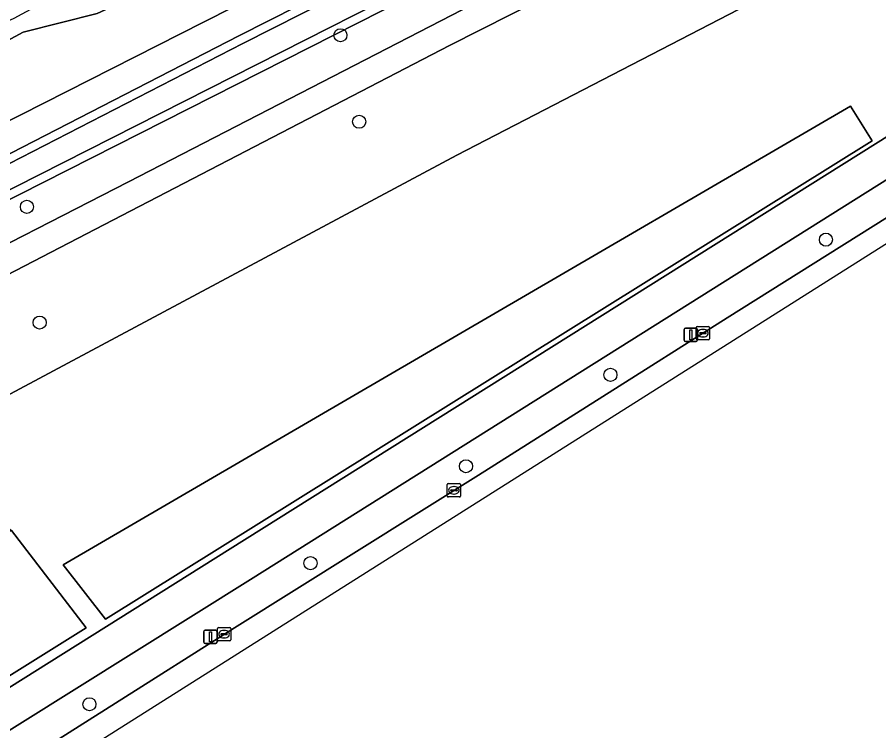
# Model space of a CAD drawing. Extents: x 158835 to 160077, y 386387 to 387778.
# Drawn here: x 159704.5 to 159768.8, y 387086.1 to 387139.4 of the extents above; entities that cross this region are included whole.
import ezdxf

# ---------------------------------------------------------------- set-up
doc = ezdxf.new("R2010")
doc.units = 0
for name, color, linetype in [('IMGEO_Berm_groen', 7, 'Continuous'), ('IMGEO_Boom', 7, 'Continuous'), ('IMGEO_Fietspad_gesloten', 7, 'Continuous'), ('IMGEO_Groenvoorziening', 7, 'Continuous'), ('IMGEO_Hek', 7, 'Continuous'), ('IMGEO_Kolk', 7, 'Continuous'), ('IMGEO_Lichtmast', 7, 'Continuous'), ('IMGEO_Oever', 7, 'Continuous'), ('IMGEO_Rijbaan_lokaal_gesloten', 7, 'Continuous'), ('IMGEO_Voetpad_halfverhard', 7, 'Continuous'), ('IMGEO_Waterloop', 7, 'Continuous')]:
    doc.layers.add(name, color=color, linetype=linetype)

msp = doc.modelspace()

# ---------------------------------------------------------------- linework, layer by layer
at = {"layer": 'IMGEO_Berm_groen'}
msp.add_lwpolyline([(159757.511, 387116.928), (159792.144, 387138.681), (159809.798, 387149.845), (159812.857, 387151.725), (159823.867, 387158.732), (159829.333, 387162.157), (159828.767, 387163.06), (159828.08, 387164.155), (159811.527, 387153.742), (159811.277, 387153.585), (159721.943, 387097.407), (159700.242, 387083.854), (159670.599, 387065.207), (159668.133, 387063.629), (159666.525, 387062.536), (159667.871, 387060.617), (159675.411, 387065.389), (159685.338, 387071.55), (159702.953, 387082.542), (159720.727, 387093.804), (159738.94, 387105.199)], close=True, dxfattribs=at)
at = {"layer": 'IMGEO_Boom'}
for centre in [(159728.643, 387138.02), (159730.045, 387131.566), (159705.242, 387125.214), (159764.879, 387122.764), (159706.194, 387116.578), (159748.797, 387112.674), (159738.016, 387105.851), (159726.409, 387098.623), (159709.906, 387088.09)]:
    msp.add_circle(centre, 0.489, dxfattribs=at)
at = {"layer": 'IMGEO_Fietspad_gesloten'}
msp.add_lwpolyline([(159880.286, 387208.025), (159879.514, 387207.077), (159876.474, 387203.301), (159872.148, 387197.781), (159871.244, 387196.547), (159869.505, 387194.491), (159867.589, 387192.598), (159865.511, 387190.884), (159863.289, 387189.363), (159810.061, 387155.967), (159809.54, 387155.64), (159720.405, 387099.695), (159691.436, 387081.491), (159669.143, 387067.488), (159664.962, 387064.683), (159666.525, 387062.536), (159668.133, 387063.629), (159670.599, 387065.207), (159700.242, 387083.854), (159721.943, 387097.407), (159811.277, 387153.585), (159811.527, 387153.742), (159828.08, 387164.155)], dxfattribs=at)
at = {"layer": 'IMGEO_Groenvoorziening'}
for points in [[(159690.261, 387130.314), (159704.963, 387138.257), (159710.495, 387139.641), (159730.167, 387148.719), (159731.658, 387150.945), (159731.498, 387151.26), (159689.024, 387234.79), (159685.303, 387242.109), (159677.385, 387246.117), (159649.733, 387301.496), (159647.826, 387299.765), (159677.111, 387244.05), (159680.083, 387243.725), (159684.987, 387241.17), (159692.561, 387226.295), (159728.219, 387154.935), (159727.889, 387152.066), (159704.278, 387139.271), (159689.331, 387132.453), (159640.126, 387109.263), (159634.959, 387107.068), (159635.452, 387104.956), (159634.868, 387102.636), (159640.93, 387105.599)], [(159774.317, 387148.229), (159848.513, 387185.755), (159868.077, 387196.362), (159868.422, 387197.445), (159870.546, 387204.112), (159869.964, 387203.812), (159860.861, 387199.798), (159854.829, 387196.89), (159818.268, 387178.454), (159736.788, 387137.27), (159633.649, 387083.755), (159631.244, 387082.511), (159631.879, 387081.56), (159636.095, 387075.247), (159680.111, 387098.832), (159697.521, 387107.796), (159737.341, 387129.061)], [(159718.418, 387139.009), (159733.768, 387146.796), (159733.757, 387146.818), (159731.658, 387150.945), (159730.167, 387148.719), (159710.495, 387139.641), (159704.963, 387138.257), (159690.261, 387130.314), (159640.93, 387105.599), (159634.868, 387102.636), (159626.344, 387098.483), (159620.621, 387095.582), (159620.51, 387094.743), (159619.739, 387088.947), (159650.28, 387104.441)], [(159707.958, 387098.492), (159711.099, 387094.433), (159768.341, 387130.141), (159766.727, 387132.726)], [(159766.727, 387132.726), (159768.341, 387130.141), (159711.099, 387094.433), (159707.958, 387098.492)]]:
    msp.add_lwpolyline(points, close=True, dxfattribs=at)
for points in [[(159873.697, 387250), (159891.281, 387231.384), (159893.852, 387228.662), (159870.674, 387216.519), (159808.329, 387184.781), (159733.757, 387146.818), (159733.768, 387146.796), (159718.418, 387139.009), (159650.28, 387104.441), (159619.739, 387088.947), (159617.522, 387088.807), (159618.118, 387088.115), (159621.159, 387087.114), (159637.161, 387095.227), (159664.203, 387109.128), (159684.482, 387119.174), (159721.072, 387137.979), (159781.198, 387168.407), (159855.649, 387206.702), (159873.796, 387216.367), (159882.45, 387221.507), (159893.934, 387227.463)], [(159896.766, 387226.1), (159881.92, 387217.198), (159872.238, 387211.618), (159857.493, 387204.28), (159755.19, 387151.759), (159650.522, 387098.688), (159630.344, 387088.139), (159559.038, 387051.555), (159555.323, 387049.194), (159554.469, 387048.652)], [(159557.143, 387047.692), (159557.48, 387047.863), (159624.872, 387082.009), (159712.819, 387127.086), (159859.851, 387202.901), (159867.901, 387206.794)], [(159598.527, 387045.715), (159630.181, 387027.448), (159630.968, 387028.858), (159636.132, 387036.681), (159641.975, 387044.011), (159650.9, 387053.321), (159654.276, 387056.426), (159662.176, 387062.797), (159662.404, 387062.966), (159664.962, 387064.683), (159669.143, 387067.488), (159691.436, 387081.491), (159720.405, 387099.695), (159809.54, 387155.64)], [(159774.317, 387148.229), (159737.341, 387129.061), (159697.521, 387107.796), (159698.971, 387105.166), (159704.087, 387101.061), (159709.655, 387093.806), (159668.918, 387068.335)], [(159668.918, 387068.335), (159709.655, 387093.806), (159704.087, 387101.061), (159692.696, 387094.559), (159680.283, 387088.316), (159672.132, 387081.59), (159661.593, 387076.548), (159646.637, 387070.979), (159626.268, 387061.175), (159612.197, 387053.349), (159610.302, 387052.295), (159631.059, 387030.796), (159634.433, 387035.725)]]:
    msp.add_lwpolyline(points, dxfattribs=at)
at = {"layer": 'IMGEO_Hek'}
for points in [[(159733.757, 387146.818), (159733.768, 387146.796), (159718.418, 387139.009)], [(159718.418, 387139.009), (159650.28, 387104.441)], [(159704.087, 387101.061), (159709.655, 387093.806), (159668.918, 387068.335)]]:
    msp.add_lwpolyline(points, dxfattribs=at)
at = {"layer": 'IMGEO_Kolk'}
for p, q in [((159755.199, 387115.361), (159755.199, 387116.213)), ((159755.274, 387116.287), (159756.126, 387116.287)), ((159756.2, 387116.213), (159756.2, 387115.361)), ((159755.458, 387115.781), (159755.458, 387115.793)), ((159755.896, 387115.744), (159755.498, 387115.744)), ((159755.501, 387115.83), (159755.899, 387115.83)), ((159755.71, 387115.507), (159755.685, 387115.507)), ((159755.687, 387116.067), (159755.712, 387116.067)), ((159755.942, 387115.793), (159755.942, 387115.781)), ((159756.126, 387115.287), (159755.274, 387115.287)), ((159736.688, 387104.559), (159737.54, 387104.559)), ((159736.613, 387103.633), (159736.613, 387104.485)), ((159736.872, 387104.053), (159736.872, 387104.065)), ((159737.31, 387104.016), (159736.912, 387104.016)), ((159736.915, 387104.102), (159737.313, 387104.102)), ((159737.101, 387104.339), (159737.126, 387104.339)), ((159737.356, 387104.065), (159737.356, 387104.053)), ((159737.614, 387104.485), (159737.614, 387103.633)), ((159737.54, 387103.559), (159736.688, 387103.559)), ((159737.124, 387103.779), (159737.099, 387103.779)), ((159719.458, 387092.894), (159719.458, 387093.746)), ((159719.533, 387093.82), (159720.385, 387093.82)), ((159719.946, 387093.6), (159719.971, 387093.6)), ((159720.459, 387093.746), (159720.459, 387092.894)), ((159719.717, 387093.314), (159719.717, 387093.326)), ((159720.155, 387093.277), (159719.757, 387093.277)), ((159719.76, 387093.363), (159720.158, 387093.363)), ((159719.969, 387093.04), (159719.944, 387093.04)), ((159720.201, 387093.326), (159720.201, 387093.314)), ((159720.385, 387092.82), (159719.533, 387092.82))]:
    msp.add_line(p, q, dxfattribs=at)
for points in [[(159755.199, 387115.361), (159755.199, 387116.213)], [(159755.274, 387116.287), (159756.126, 387116.287)], [(159756.2, 387116.213), (159756.2, 387115.361)], [(159756.126, 387115.287), (159755.274, 387115.287)], [(159736.688, 387104.559), (159737.54, 387104.559)], [(159736.613, 387103.633), (159736.613, 387104.485)], [(159737.614, 387104.485), (159737.614, 387103.633)], [(159737.54, 387103.559), (159736.688, 387103.559)], [(159719.458, 387092.894), (159719.458, 387093.746)], [(159719.533, 387093.82), (159720.385, 387093.82)], [(159720.459, 387093.746), (159720.459, 387092.894)], [(159720.385, 387092.82), (159719.533, 387092.82)]]:
    msp.add_lwpolyline(points, dxfattribs=at)
for centre, radius, start, end in [((159755.276, 387116.211), 0.0765, 91.55205, 178.44795), ((159755.276, 387116.211), 0.0765, 91.55205, 178.44795), ((159756.124, 387116.211), 0.0765, 1.55205, 88.44795), ((159756.124, 387116.211), 0.0765, 1.55205, 88.44795), ((159755.498, 387115.79), 0.0403, 85.87752, 175.75265), ((159755.495, 387115.78), 0.0366, 178.93798, 274.71019), ((159755.899, 387115.787), 0.043, 264.86636, 352.45326), ((159755.903, 387115.792), 0.0386, 1.73085, 96.63898), ((159755.276, 387115.363), 0.0765, 181.55205, 268.44795), ((159755.276, 387115.363), 0.0765, 181.55205, 268.44795), ((159756.124, 387115.363), 0.0765, 271.55205, 358.44795), ((159756.124, 387115.363), 0.0765, 271.55205, 358.44795), ((159736.69, 387104.483), 0.0765, 91.55205, 178.44795), ((159736.69, 387104.483), 0.0765, 91.55205, 178.44795), ((159737.538, 387104.483), 0.0765, 1.55205, 88.44795), ((159737.538, 387104.483), 0.0765, 1.55205, 88.44795), ((159736.912, 387104.062), 0.0403, 85.87752, 175.75265), ((159736.909, 387104.052), 0.0366, 178.93798, 274.71019), ((159737.313, 387104.059), 0.043, 264.86636, 352.45326), ((159737.317, 387104.064), 0.0386, 1.73085, 96.63898), ((159736.69, 387103.635), 0.0765, 181.55205, 268.44795), ((159736.69, 387103.635), 0.0765, 181.55205, 268.44795), ((159737.538, 387103.635), 0.0765, 271.55205, 358.44795), ((159737.538, 387103.635), 0.0765, 271.55205, 358.44795), ((159719.535, 387093.744), 0.0765, 91.55205, 178.44795), ((159719.535, 387093.744), 0.0765, 91.55205, 178.44795), ((159720.383, 387093.744), 0.0765, 1.55205, 88.44795), ((159720.383, 387093.744), 0.0765, 1.55205, 88.44795), ((159719.757, 387093.323), 0.0403, 85.87752, 175.75265), ((159719.754, 387093.313), 0.0366, 178.93798, 274.71019), ((159720.158, 387093.32), 0.043, 264.86636, 352.45326), ((159720.162, 387093.325), 0.0386, 1.73085, 96.63898), ((159719.535, 387092.896), 0.0765, 181.55205, 268.44795), ((159719.535, 387092.896), 0.0765, 181.55205, 268.44795), ((159720.383, 387092.896), 0.0765, 271.55205, 358.44795), ((159720.383, 387092.896), 0.0765, 271.55205, 358.44795)]:
    msp.add_arc(centre, radius, start, end, dxfattribs=at)
for centre, major_axis, ratio, start_param, end_param in [((159755.686, 387115.787), (-0.387, 0.002), 0.722429, 4.712389, 7.853982), ((159755.711, 387115.787), (-0.39, 0.002), 0.717154, 1.570796, 4.712389), ((159737.1, 387104.059), (-0.387, 0.002), 0.722429, 4.712389, 7.853982), ((159737.125, 387104.059), (-0.39, 0.002), 0.717154, 1.570796, 4.712389), ((159719.945, 387093.32), (-0.387, 0.002), 0.722429, 4.712389, 7.853982), ((159719.97, 387093.32), (-0.39, 0.002), 0.717154, 1.570796, 4.712389)]:
    msp.add_ellipse(centre, major_axis=major_axis, ratio=ratio, start_param=start_param, end_param=end_param, dxfattribs=at)
at = {"layer": 'IMGEO_Lichtmast'}
for p, q in [((159754.397, 387116.172), (159755.187, 387116.172)), ((159755.187, 387116.172), (159754.397, 387116.172)), ((159754.297, 387115.272), (159754.297, 387116.072)), ((159754.297, 387116.072), (159754.297, 387115.272)), ((159755.287, 387116.072), (159755.287, 387115.272)), ((159755.287, 387115.272), (159755.287, 387116.072)), ((159755.187, 387115.172), (159754.397, 387115.172)), ((159754.397, 387115.172), (159755.187, 387115.172)), ((159718.545, 387093.613), (159719.335, 387093.613)), ((159719.335, 387093.613), (159718.545, 387093.613)), ((159718.445, 387092.713), (159718.445, 387093.513)), ((159718.445, 387093.513), (159718.445, 387092.713)), ((159719.435, 387093.513), (159719.435, 387092.713)), ((159719.435, 387092.713), (159719.435, 387093.513)), ((159719.335, 387092.613), (159718.545, 387092.613)), ((159718.545, 387092.613), (159719.335, 387092.613))]:
    msp.add_line(p, q, dxfattribs=at)
for points in [[(159754.717, 387116.047), (159754.867, 387116.047), (159754.867, 387115.297), (159754.717, 387115.297), (159754.717, 387116.047)], [(159718.865, 387093.488), (159719.015, 387093.488), (159719.015, 387092.738), (159718.865, 387092.738), (159718.865, 387093.488)]]:
    msp.add_lwpolyline(points, dxfattribs=at)
for centre, start, end in [((159754.397, 387116.072), 90, 180), ((159754.397, 387116.072), 90, 180), ((159755.187, 387116.072), 0, 90), ((159755.187, 387116.072), 360, 90), ((159754.397, 387115.272), 180, 270), ((159754.397, 387115.272), 180, 270), ((159755.187, 387115.272), 270, 0), ((159755.187, 387115.272), 270, 0), ((159718.545, 387093.513), 90, 180), ((159718.545, 387093.513), 90, 180), ((159719.335, 387093.513), 0, 90), ((159719.335, 387093.513), 360, 90), ((159718.545, 387092.713), 180, 270), ((159718.545, 387092.713), 180, 270), ((159719.335, 387092.713), 270, 0), ((159719.335, 387092.713), 270, 0)]:
    msp.add_arc(centre, 0.1, start, end, dxfattribs=at)
at = {"layer": 'IMGEO_Oever'}
for points in [[(159893.934, 387227.463), (159882.45, 387221.507), (159873.796, 387216.367), (159855.649, 387206.702), (159781.198, 387168.407), (159721.072, 387137.979), (159684.482, 387119.174), (159664.203, 387109.128), (159637.161, 387095.227), (159621.159, 387087.114), (159567.627, 387059.975), (159558.354, 387055.274), (159554.856, 387053.501)], [(159555.125, 387052.915), (159558.645, 387054.699), (159567.918, 387059.4), (159621.45, 387086.539), (159637.454, 387094.653), (159664.493, 387108.553), (159684.772, 387118.599), (159721.365, 387137.405), (159781.491, 387167.833), (159855.948, 387206.131), (159874.112, 387215.805), (159882.763, 387220.944), (159894.24, 387226.896)], [(159896.265, 387226.551), (159881.593, 387217.753), (159871.933, 387212.186), (159857.202, 387204.855), (159754.897, 387152.333), (159650.227, 387099.261), (159630.048, 387088.711), (159558.717, 387052.115), (159554.656, 387050.244)], [(159559.038, 387051.555), (159630.344, 387088.139), (159650.522, 387098.688), (159755.19, 387151.759), (159857.493, 387204.28), (159872.238, 387211.618), (159881.92, 387217.198), (159896.766, 387226.1)]]:
    msp.add_lwpolyline(points, dxfattribs=at)
at = {"layer": 'IMGEO_Rijbaan_lokaal_gesloten'}
for points in [[(159608.43, 386974.344), (159660.724, 387053.785), (159702.709, 387080.332), (159829.806, 387160.696)], [(159792.144, 387138.681), (159757.511, 387116.928), (159738.94, 387105.199), (159720.727, 387093.804), (159702.953, 387082.542), (159685.338, 387071.55), (159675.411, 387065.389), (159667.871, 387060.617), (159665.138, 387058.749), (159657.076, 387052.079), (159656.85, 387051.874), (159648.44, 387043.451), (159640.815, 387034.309), (159638.674, 387031.415), (159637.095, 387029.333), (159634.77, 387025.693), (159632.291, 387021.275), (159628.394, 387013.294), (159626.674, 387009.805), (159624.141, 387004.822), (159621.714, 387000), (159619.09, 386994.786)]]:
    msp.add_lwpolyline(points, dxfattribs=at)
at = {"layer": 'IMGEO_Voetpad_halfverhard'}
for points in [[(159869.964, 387203.812), (159867.901, 387206.794), (159859.851, 387202.901), (159712.819, 387127.086), (159624.872, 387082.009), (159557.48, 387047.863), (159557.143, 387047.692)], [(159557.307, 387044.313), (159557.923, 387044.643), (159558.309, 387044.849), (159581.663, 387056.852), (159628.561, 387081.122), (159629.49, 387081.603), (159631.244, 387082.511), (159633.649, 387083.755), (159736.788, 387137.27), (159818.268, 387178.454), (159854.829, 387196.89), (159860.861, 387199.798), (159869.964, 387203.812)]]:
    msp.add_lwpolyline(points, dxfattribs=at)
at = {"layer": 'IMGEO_Waterloop'}
for points in [[(159894.24, 387226.896), (159882.763, 387220.944), (159874.112, 387215.805), (159855.948, 387206.131), (159781.491, 387167.833), (159721.365, 387137.405), (159684.772, 387118.599), (159664.493, 387108.553), (159637.454, 387094.653), (159621.45, 387086.539), (159567.918, 387059.4), (159558.645, 387054.699), (159555.125, 387052.915)], [(159554.656, 387050.244), (159558.717, 387052.115), (159630.048, 387088.711), (159650.227, 387099.261), (159754.897, 387152.333), (159857.202, 387204.855), (159871.933, 387212.186), (159881.593, 387217.753), (159896.265, 387226.551)]]:
    msp.add_lwpolyline(points, dxfattribs=at)

doc.saveas('drawing.dxf')
